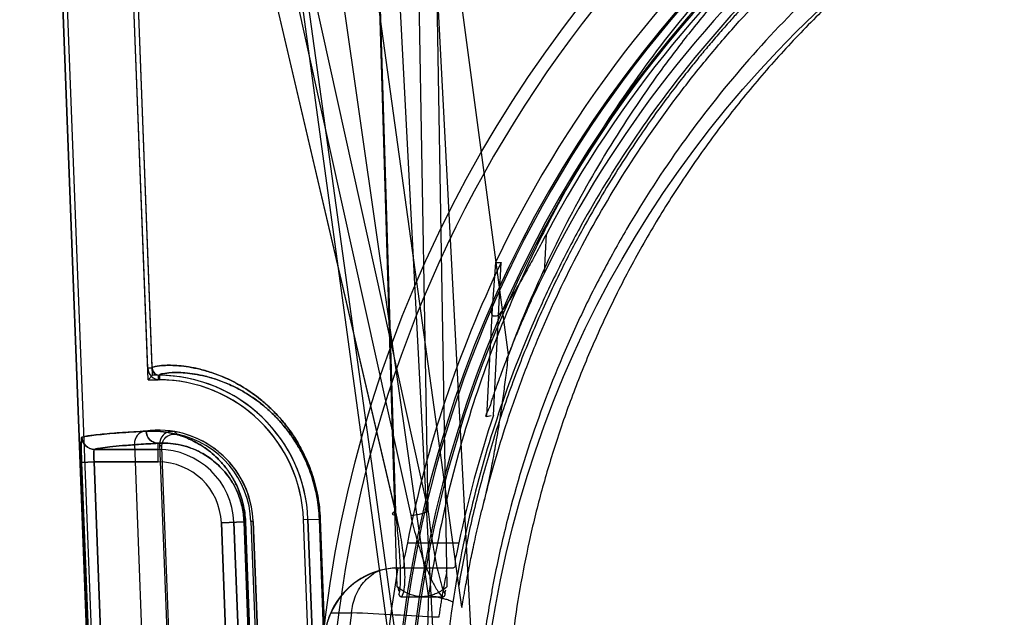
# Model space of a CAD drawing. Header units: millimetres. Extents: x 0 to 297, y 0 to 210.
# Tile 404 of 438: x 242.043 to 242.277, y 159.071 to 159.213. Entities that reach past the tile are written whole.
import ezdxf

# ---------------------------------------------------------------- set-up
doc = ezdxf.new("R2010")
doc.units = ezdxf.units.MM
doc.header["$LTSCALE"] = 16.335
doc.layers.get('0').update_dxf_attribs({"linetype": 'CONTINUOUS'})
for name, color, linetype in [('AXES_REF', 7, 'CONTINUOUS'), ('INTFCLR_1', 7, 'CONTINUOUS'), ('INTFCLR_144815', 7, 'CONTINUOUS'), ('INTFCLR_72935', 7, 'CONTINUOUS')]:
    doc.layers.add(name, color=color, linetype=linetype)

msp = doc.modelspace()

# ---------------------------------------------------------------- linework, layer by layer
at = {"color": 7, "linetype": 'Continuous'}
for radius in [5.8174969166, 5.817, 5.7797484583]:
    msp.add_circle((241.4979109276, 154.8339782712), radius, dxfattribs=at)
msp.add_arc((241.4979109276, 154.8339782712), 5.76, 278.2771290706, 261.7228709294, dxfattribs=at)
at = {"layer": 'AXES_REF', "color": 7, "linetype": 'Continuous'}
msp.add_arc((241.4979109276, 154.8339782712), 5.892, 113.0826660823, 66.91733391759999, dxfattribs=at)
at = {"layer": 'AXES_REF', "color": 9, "linetype": 'Continuous'}
msp.add_arc((241.4979109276, 154.8339782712), 5.3067073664, 94.4118118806, 85.5881881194, dxfattribs=at)
at = {"layer": 'INTFCLR_1', "color": 6, "linetype": 'Continuous'}
for p, q in [((242.0733911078, 159.1304011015), (242.0649273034, 159.3519326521)), ((242.0744482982, 159.1304414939), (242.06598386, 159.3519896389)), ((242.0480076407, 159.351023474), (242.0791474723, 158.5359697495)), ((242.0490642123, 159.3510800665), (242.0802054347, 158.5359899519)), ((242.0701935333, 159.1123584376), (242.0771869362, 158.9293131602)), ((242.0984657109, 159.0938874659), (242.1039673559, 158.9498874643)), ((242.1159586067, 158.9503456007), (242.1104569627, 159.0943456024)), ((242.1170165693, 158.9503657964), (242.1115149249, 159.0943657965))]:
    msp.add_line(p, q, dxfattribs=at)
at = {"layer": 'INTFCLR_1', "color": 9, "linetype": 'Continuous'}
for p, q in [((242.0744482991, 159.1304414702), (242.0733911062, 159.1304011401)), ((242.0762167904, 159.1276521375), (242.0762280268, 159.1287100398)), ((242.0758516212, 159.1080753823), (242.0758516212, 159.1125277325)), ((242.0758516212, 159.1110749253), (242.0606869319, 159.1110749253)), ((242.0576185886, 159.1079608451), (242.0606136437, 159.1080753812)), ((242.0576185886, 159.1079608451), (242.0642767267, 158.9338570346)), ((242.0606136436, 159.1080753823), (242.0758516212, 159.1080753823)), ((242.0606136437, 159.1080753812), (242.0672716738, 158.9339715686)), ((242.0908925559, 159.0935981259), (242.0963047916, 159.0938049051)), ((242.0963942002, 158.9495981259), (242.0908925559, 159.0935981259)), ((242.0993915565, 158.9497126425), (242.0938899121, 159.0937126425)), ((242.0966345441, 159.0938048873), (242.0963047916, 159.0938049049)), ((242.0963047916, 159.0938049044), (242.1017823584, 158.9498039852)), ((242.1021171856, 158.9498039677), (242.0966345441, 159.093804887)), ((242.1104569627, 159.094345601), (242.1142200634, 159.0944893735)), ((242.1142200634, 159.0944893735), (242.1196970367, 158.9504884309)), ((242.1142200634, 159.0944893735), (242.1144275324, 159.0944893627)), ((242.1199078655, 158.9504884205), (242.1144275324, 159.0944893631))]:
    msp.add_line(p, q, dxfattribs=at)
msp.add_circle((242.4100786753, 159.0279782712), 0.258, dxfattribs=at)
at = {"layer": 'INTFCLR_1', "color": 6, "linetype": 'Continuous'}
for centre, radius, start, end in [((242.0762471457, 159.1305100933), 0.0028581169, 182.1854536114, 269.3914573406), ((242.0762471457, 159.1305100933), 0.001800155, 182.184680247, 269.3914656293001), ((242.0758516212, 159.093023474), 0.03568855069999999, 2.1879705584, 89.39575729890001), ((242.0758516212, 159.093023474), 0.0346305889, 2.1879728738, 89.39582255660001), ((242.0731913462, 159.1124729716), 0.003, 97.78850620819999, 182.1879698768), ((242.0758516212, 159.093023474), 0.0226305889, 2.1879704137, 97.78850629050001)]:
    msp.add_arc(centre, radius, start, end, dxfattribs=at)
at = {"layer": 'INTFCLR_1', "color": 9, "linetype": 'Continuous'}
for radius, start, end in [(0.0180514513, 2.1879705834, 89.99999998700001), (0.0150519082, 2.1879702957, 89.99999993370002)]:
    msp.add_arc((242.0758516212, 159.093023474), radius, start, end, dxfattribs=at)
for points, knots in [([(242.5220400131, 159.2663580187), (242.520106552, 159.2672993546), (242.516201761, 159.2691402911), (242.5082805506, 159.2726337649), (242.4941072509, 159.2782520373), (242.4773607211, 159.2834483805), (242.4623493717, 159.2868627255), (242.4547050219, 159.2882900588), (242.4502888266, 159.2890249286), (242.439231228, 159.2907153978), (242.42029228, 159.2924732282), (242.3979143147, 159.2921910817), (242.383447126, 159.2908648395), (242.3767676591, 159.2900298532), (242.372319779, 159.2894139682), (242.3602781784, 159.287503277), (242.3409614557, 159.2831355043), (242.3222653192, 159.2768311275), (242.311205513, 159.27230123), (242.3072270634, 159.2705828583), (242.3013386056, 159.2679506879), (242.2889499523, 159.2619409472), (242.270800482, 159.2514158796), (242.2538923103, 159.2392886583), (242.2435816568, 159.230715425), (242.2389563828, 159.2266320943), (242.2359105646, 159.2238783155), (242.2277523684, 159.2162357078), (242.2152114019, 159.2030329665), (242.2002165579, 159.1840059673), (242.1892148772, 159.1670596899), (242.1823165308, 159.1546398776), (242.1785827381, 159.1473311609), (242.1731838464, 159.1361262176), (242.1659941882, 159.1186582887), (242.1598169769, 159.098402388), (242.1567191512, 159.084810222), (242.1554564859, 159.0783687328), (242.1546570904, 159.0740050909), (242.1526679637, 159.0618763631), (242.1510944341, 159.0461969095), (242.1507057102, 159.030399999), (242.150813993, 159.0224073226), (242.1509648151, 159.0178101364), (242.1514851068, 159.0064207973), (242.1530027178, 158.9917196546), (242.155821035, 158.9761295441), (242.1575100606, 158.9684505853), (242.1585552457, 158.9640913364), (242.1601900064, 158.9576311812), (242.1629129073, 158.9481218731), (242.1684840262, 158.9317498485), (242.175151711, 158.91598898), (242.1819022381, 158.9027653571), (242.1859936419, 158.8954106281), (242.1923142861, 158.8846571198), (242.2026658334, 158.8691983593), (242.2183062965, 158.8500045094), (242.2313332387, 158.8367771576), (242.240551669, 158.8284658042), (242.2468696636, 158.8230378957), (242.2583004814, 158.8139109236), (242.2756996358, 158.8019718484), (242.2905352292, 158.7938051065), (242.2982005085, 158.7900692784)], [0, 0, 0, 0, 0.0078493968, 0.0157556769, 0.0315973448, 0.06348082, 0.0796255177, 0.0877696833, 0.09186257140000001, 0.09596636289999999, 0.128600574, 0.1611442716, 0.177500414, 0.1816059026, 0.1857145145, 0.1938901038, 0.2261064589, 0.2578609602, 0.2657731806, 0.2697286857, 0.2736790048, 0.2893160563, 0.3199691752, 0.350131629, 0.3651446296, 0.3688979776, 0.3726519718, 0.3801321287, 0.4097003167, 0.4390100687, 0.4684423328, 0.4833358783, 0.4908515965, 0.498396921, 0.52873346, 0.5596898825, 0.5755734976, 0.5795998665, 0.5836492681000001, 0.5917658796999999, 0.6244614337, 0.6410489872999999, 0.6494251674, 0.6536350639, 0.6578378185, 0.6910418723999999, 0.7074624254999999, 0.7156483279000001, 0.7197377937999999, 0.7238248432, 0.7399718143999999, 0.7558251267, 0.7869322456, 0.802323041, 0.8100025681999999, 0.8176490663, 0.8478512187, 0.8777971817, 0.9079026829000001, 0.9155006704, 0.9231007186, 0.93830313, 0.9688745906, 1, 1, 1, 1]), ([(242.1144275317, 159.0944893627), (242.1143573, 159.0963347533), (242.1139632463, 159.0999125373), (242.112876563, 159.1041845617), (242.1117468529, 159.1072983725), (242.1105659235, 159.110022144), (242.109235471, 159.1124980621), (242.1077965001, 159.1147299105), (242.1064016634, 159.1166763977), (242.1046291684, 159.1188237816), (242.1024529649, 159.1210457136), (242.0997176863, 159.1234363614), (242.0964201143, 159.1257691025), (242.0931246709, 159.1275365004), (242.0906709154, 159.1285976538), (242.0884977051, 159.1294087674), (242.0864253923, 159.130021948), (242.0844681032, 159.1304612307), (242.0827765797, 159.1307687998), (242.0808965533, 159.1310031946), (242.0789127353, 159.1311084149), (242.0770420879, 159.1310840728), (242.0755877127, 159.1309222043), (242.0747197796, 159.130706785), (242.0744451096, 159.1305245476), (242.0744482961, 159.1304415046)], [0, 0, 0, 0, 0.0914600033, 0.1775485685, 0.2176340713, 0.2554117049, 0.3245070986, 0.3565121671, 0.3868849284, 0.4430625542, 0.4942160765, 0.5407449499, 0.622837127, 0.6936370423, 0.7255204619, 0.7551831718, 0.8084811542, 0.8323748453, 0.8545106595, 0.8935971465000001, 0.9261834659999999, 0.9525880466, 0.9869372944, 0.9958842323, 1, 1, 1, 1]), ([(242.1142200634, 159.0944893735), (242.1141530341, 159.0962520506), (242.1138660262, 159.0988637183), (242.1131333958, 159.1022110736), (242.1124539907, 159.1045498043), (242.1116680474, 159.1067235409), (242.1105443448, 159.1093241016), (242.1092783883, 159.1116879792), (242.1079090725, 159.1138186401), (242.1065822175, 159.1156760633), (242.1048963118, 159.1177246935), (242.1028263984, 159.1198438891), (242.1002256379, 159.1221224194), (242.0970908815, 159.1243441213), (242.0939577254, 159.1260254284), (242.0916257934, 159.1270330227), (242.0895606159, 159.1278019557), (242.0864718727, 159.1287123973), (242.0832071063, 159.129256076), (242.0804820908, 159.1293913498), (242.0786138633, 159.1293568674), (242.0774944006, 159.1291864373), (242.0762179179, 159.128955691), (242.0762280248, 159.1287100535)], [0, 0, 0, 0, 0.0917842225, 0.1360970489, 0.1782041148, 0.2184084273, 0.2562887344, 0.3255446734, 0.3576106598, 0.3880326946, 0.4442782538, 0.4954661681, 0.5420028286, 0.6240531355, 0.6947612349, 0.7265873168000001, 0.7561881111, 0.8093550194, 0.8941409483, 0.9266188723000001, 0.9529352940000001, 0.9872078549, 1, 1, 1, 1]), ([(242.0966345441, 159.0938048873), (242.0966072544, 159.0945216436), (242.0964855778, 159.0959341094), (242.0961127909, 159.0979778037), (242.0955832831, 159.0998837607), (242.094937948, 159.1016181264), (242.0942109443, 159.1031806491), (242.0934286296, 159.1045824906), (242.0926084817, 159.1058401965), (242.091515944, 159.1073006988), (242.0901119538, 159.1088685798), (242.0883651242, 159.110437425), (242.0866332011, 159.1117072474), (242.0844427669, 159.1130251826), (242.0817740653, 159.1142130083), (242.0786564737, 159.1150688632), (242.0757466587, 159.1154526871), (242.0738798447, 159.1154623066), (242.0729897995, 159.1154127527)], [0, 0, 0, 0, 0.0603917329, 0.1191479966, 0.1746695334, 0.2267256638, 0.2747796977, 0.319630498, 0.3617782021, 0.4011015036, 0.4731155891, 0.5385576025, 0.5984479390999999, 0.6536487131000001, 0.7535648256, 0.8432655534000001, 0.9249457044, 1, 1, 1, 1]), ([(242.0729897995, 159.1154127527), (242.0730179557, 159.1146718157), (242.0736278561, 159.1131718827), (242.0751327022, 159.1125265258), (242.0758516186, 159.1125223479)], [0, 0, 0, 0, 0.5077181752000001, 1, 1, 1, 1]), ([(242.05769415, 159.1139599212), (242.0576472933, 159.1139462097), (242.0576202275, 159.1137324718), (242.0575363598, 159.1131959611), (242.0575363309, 159.1121168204), (242.0575376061, 159.1103043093), (242.0575829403, 159.1088930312), (242.0576185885, 159.107960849)], [0, 0, 0, 0, 0.024337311, 0.08368444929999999, 0.3011463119, 0.5349725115, 1, 1, 1, 1]), ([(242.060686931, 159.1110776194), (242.0599415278, 159.11107874), (242.0583908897, 159.1116877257), (242.0577260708, 159.1132134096), (242.05769415, 159.1139599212)], [0, 0, 0, 0, 0.499400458, 1, 1, 1, 1]), ([(242.0606869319, 159.1110749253), (242.0611479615, 159.1112109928), (242.0623630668, 159.111426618), (242.064591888, 159.1117077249), (242.0676320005, 159.1119873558), (242.0714741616, 159.1122700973), (242.0743038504, 159.1124408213), (242.0758516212, 159.1125277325)], [0, 0, 0, 0, 0.0945749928, 0.2419709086, 0.4422842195, 0.6949987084, 1, 1, 1, 1]), ([(242.0963047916, 159.0938049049), (242.0962810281, 159.09443002), (242.0961752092, 159.0956617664), (242.0958511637, 159.0974438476), (242.0953909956, 159.0991054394), (242.0948303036, 159.1006169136), (242.0941987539, 159.1019780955), (242.0933221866, 159.1035529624), (242.0921496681, 159.1052381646), (242.0906418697, 159.1069240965), (242.0891273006, 159.1082847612), (242.0876267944, 159.109383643), (242.085731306, 159.1105206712), (242.0834242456, 159.1115409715), (242.0807321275, 159.1122663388), (242.0782237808, 159.1125848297), (242.0766168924, 159.1125719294), (242.0758516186, 159.1125223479)], [0, 0, 0, 0, 0.06077119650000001, 0.119883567, 0.1757202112, 0.228045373, 0.2763195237, 0.3213473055, 0.4030168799, 0.4751477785, 0.5406117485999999, 0.6004496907, 0.6555406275, 0.7551100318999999, 0.844349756, 0.9255009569, 1, 1, 1, 1]), ([(242.060686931, 159.1110776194), (242.0605981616, 159.1110645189), (242.0605605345, 159.1106407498), (242.0605135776, 159.110108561), (242.0605447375, 159.109140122), (242.0605847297, 159.1084534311), (242.0606136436, 159.1080753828)], [0, 0, 0, 0, 0.0888639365, 0.3052811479, 0.6245104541, 1, 1, 1, 1])]:
    msp.add_open_spline(points, degree=3, knots=knots, dxfattribs=at)
at = {"layer": 'INTFCLR_1', "color": 6, "linetype": 'Continuous'}
msp.add_open_spline([(242.0729894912, 159.1154127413), (242.0720231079, 159.1153589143), (242.0701574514, 159.1152498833), (242.0674432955, 159.1150727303), (242.0649207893, 159.1148835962), (242.0626241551, 159.1146872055), (242.0602370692, 159.1144197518), (242.0586088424, 159.1142274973), (242.0576944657, 159.1139599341)], degree=3, knots=[0, 0, 0, 0, 0.1888411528, 0.3646278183, 0.5306524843, 0.6824449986, 0.8141169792, 1, 1, 1, 1], dxfattribs=at)
at = {"layer": 'INTFCLR_144815', "color": 9, "linetype": 'Continuous'}
for p, q in [((242.140187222, 159.0763019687), (242.0313803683, 159.8370621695)), ((242.1363578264, 159.0380882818), (242.0818113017, 159.4333639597)), ((242.1325640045, 159.0953909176), (242.0744773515, 159.3439269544)), ((242.1323110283, 159.0963134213), (242.0746555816, 159.3430044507)), ((242.0810452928, 159.3439269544), (242.1359594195, 159.0953909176)), ((242.0855879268, 159.3430044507), (242.1400943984, 159.0963134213)), ((242.1327490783, 159.0783401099), (242.1248867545, 159.3401876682)), ((242.1249807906, 159.3401091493), (242.1323110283, 159.0963134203)), ((242.1400943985, 159.0963134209), (242.1358761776, 159.3401091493)), ((242.1400583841, 159.3401876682), (242.1446007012, 159.0783401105)), ((242.094012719, 159.3350078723), (242.134457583, 159.0383714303)), ((242.148120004, 159.0735106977), (242.1121764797, 159.3339782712)), ((242.1592442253, 159.1336046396), (242.1324465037, 159.3339782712)), ((242.1677800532, 159.1531058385), (242.1682533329, 159.1623461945)), ((242.1553351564, 159.1446830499), (242.1540160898, 159.1189294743)), ((242.1351768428, 159.0888481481), (242.1474244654, 159.0888481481)), ((242.1320055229, 159.0828481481), (242.1461357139, 159.0828481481)), ((242.1169244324, 159.0721321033), (242.1218703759, 159.0721545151))]:
    msp.add_line(p, q, dxfattribs=at)
at = {"layer": 'INTFCLR_144815', "color": 6, "linetype": 'Continuous'}
for p, q in [((242.1430787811, 159.0337405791), (242.1210550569, 159.4539782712)), ((242.1520786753, 159.0339782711), (242.1319479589, 159.4180952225)), ((242.1561218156, 159.1556095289), (242.1553340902, 159.1446708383)), ((242.1556512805, 159.1192111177), (242.1575132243, 159.1556023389)), ((242.1561218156, 159.1556095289), (242.1575137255, 159.1556023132)), ((242.1540168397, 159.1189294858), (242.1551070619, 159.1191174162)), ((242.1320055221, 159.0828481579), (242.1287736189, 159.0823019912)), ((242.1338523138, 159.0759782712), (242.1434973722, 159.0759782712))]:
    msp.add_line(p, q, dxfattribs=at)
for points in [[(242.133162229, 159.0765519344), (242.1331627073, 159.0765472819), (242.1331632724, 159.0765424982), (242.1331639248, 159.076537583), (242.1331646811, 159.07653254), (242.1331655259, 159.0765273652)], [(242.133167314, 159.0765165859), (242.1331682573, 159.0765109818), (242.1331692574, 159.0765052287), (242.1331703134, 159.0764993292), (242.1331714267, 159.0764932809), (242.1331726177, 159.0764870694), (242.133173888, 159.0764806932), (242.1331752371, 159.0764741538), (242.1331766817, 159.0764674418), (242.1331782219, 159.0764605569), (242.1331798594, 159.0764534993), (242.1331816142, 159.0764462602), (242.1331834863, 159.0764388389), (242.1331854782, 159.076431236), (242.1331876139, 159.0764234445), (242.1331898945, 159.0764154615), (242.1331923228, 159.0764072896), (242.1331949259, 159.07639893), (242.1331977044, 159.0763903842), (242.1332006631, 159.0763816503), (242.1332038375, 159.0763727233), (242.1332072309, 159.0763635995), (242.1332108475, 159.0763542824), (242.1332147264, 159.0763447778), (242.1332188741, 159.0763350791), (242.1332232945, 159.0763251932), (242.1332280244, 159.0763151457), (242.1332330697, 159.0763049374), (242.1332384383, 159.0762945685), (242.133244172, 159.0762840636), (242.1332502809, 159.0762734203), (242.1332567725, 159.0762626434), (242.1332636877, 159.0762517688), (242.1332710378, 159.0762407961), (242.1332788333, 159.0762297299), (242.1332871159, 159.0762186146), (242.1332959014, 159.0762074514), (242.1333052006, 159.0761962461), (242.1333150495, 159.0761850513), (242.1333254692, 159.0761738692), (242.1333364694, 159.0761627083), (242.1333480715, 159.0761516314), (242.1333602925, 159.0761406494), (242.1333731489, 159.0761297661), (242.1333866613, 159.0761190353), (242.1334008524, 159.0761084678), (242.1334157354, 159.0760980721), (242.1334313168, 159.0760878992), (242.1334476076, 159.0760779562), (242.133464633, 159.0760682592), (242.133482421, 159.0760588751), (242.1335010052, 159.07604981), (242.1335203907, 159.0760410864), (242.1335405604, 159.0760327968), (242.1335615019, 159.0760249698), (242.1335832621, 159.0760176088), (242.1336059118, 159.0760107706), (242.1336294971, 159.0760044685), (242.1336540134, 159.0759987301), (242.133679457, 159.0759936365), (242.1337058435, 159.0759892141), (242.1337331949, 159.0759854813), (242.133761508, 159.0759825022), (242.133790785, 159.0759803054), (242.1338210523, 159.075978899), (242.1338523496, 159.0759783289)], [(242.1434974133, 159.0759782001), (242.1435342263, 159.075978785), (242.1435698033, 159.075980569), (242.1436041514, 159.0759835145), (242.1436372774, 159.0759876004), (242.1436691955, 159.0759927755), (242.1436999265, 159.075998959), (242.143729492, 159.0760061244), (242.1437579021, 159.0760142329), (242.1437851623, 159.0760231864), (242.1438112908, 159.0760329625), (242.1438363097, 159.0760435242), (242.1438602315, 159.0760547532), (242.1438830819, 159.076066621), (242.1439048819, 159.0760791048), (242.1439256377, 159.0760920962), (242.1439453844, 159.0761055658), (242.1439641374, 159.0761195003), (242.1439818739, 159.0761338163), (242.1439986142, 159.0761485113), (242.1440143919, 159.0761635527), (242.1440292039, 159.0761788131), (242.1440430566, 159.07619428), (242.1440559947, 159.07620994), (242.1440680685, 159.076225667), (242.1440792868, 159.076241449), (242.1440896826, 159.0762572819), (242.1440993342, 159.0762730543), (242.1441082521, 159.0762887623), (242.1441164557, 159.0763044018), (242.1441240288, 159.0763198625), (242.1441309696, 159.0763351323), (242.1441372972, 159.076350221), (242.1441431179, 159.076365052), (242.144148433, 159.0763796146), (242.1441532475, 159.0763939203), (242.1441576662, 159.0764079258), (242.1441616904, 159.0764216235), (242.1441653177, 159.076435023), (242.1441686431, 159.0764481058), (242.144171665, 159.0764608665), (242.1441743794, 159.0764733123), (242.1441768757, 159.0764854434), (242.1441791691, 159.0764972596), (242.1441812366, 159.076508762), (242.1441831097, 159.0765199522), (242.1441847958, 159.0765308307), (242.1441862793, 159.0765413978), (242.1441875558, 159.0765516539)]]:
    msp.add_lwpolyline(points, dxfattribs=at)
at = {"layer": 'INTFCLR_144815', "color": 9, "linetype": 'Continuous'}
msp.add_circle((242.4100786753, 159.0339782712), 0.2967156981, dxfattribs=at)
for centre, radius, start, end in [((242.4100786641, 159.0340306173), 0.2937157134, 359.9897887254, 180.0102113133), ((242.4100786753, 159.0338411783), 0.2782453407, 0.0282300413, 179.971769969), ((242.4100786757, 159.0340105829), 0.2778264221, 359.9933364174, 180.0066635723), ((242.4100786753, 159.0338935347), 0.2752457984, 0.0176390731, 179.9823609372), ((242.4100786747, 159.0340629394), 0.2748268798, 359.9823484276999, 180.017651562), ((242.4097337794, 159.0344901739), 0.266777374, 171.3564389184, 180.1099446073), ((242.4100786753, 159.0339782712), 0.2907257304, 172.4544928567, 187.5455071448), ((241.9038151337, 154.6727309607), 4.4048242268, 86.89196776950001, 87.16248523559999)]:
    msp.add_arc(centre, radius, start, end, dxfattribs=at)
at = {"layer": 'INTFCLR_144815', "color": 6, "linetype": 'Continuous'}
for centre, radius, start, end in [((242.4100786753, 159.0339782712), 0.2815811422, 103.7585723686, 154.4083167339), ((242.4100786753, 159.0339782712), 0.2737842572, 106.7642464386, 152.0393380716), ((242.4100786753, 159.0339782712), 0.27, 107.0063078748, 153.8186849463), ((242.4100786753, 159.0339782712), 0.2803243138, 154.2866429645, 168.7122120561), ((242.4100786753, 159.0339782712), 0.2683243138, 161.4792174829, 168.2003023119), ((242.1333976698, 159.0648597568), 0.0179947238, 91.5089008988, 173.63513374), ((242.133409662, 159.0649134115), 0.0179962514, 104.9286134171, 156.3519452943), ((242.4100786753, 159.0339782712), 0.2814304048, 170.0000000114, 189.9999999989), ((242.133449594, 159.0648876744), 0.0180433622, 156.3279439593, 173.6159011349)]:
    msp.add_arc(centre, radius, start, end, dxfattribs=at)
at = {"layer": 'INTFCLR_144815', "color": 9, "linetype": 'Continuous'}
for points, knots in [([(242.4100786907, 159.3143366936), (242.4058458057, 159.314336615), (242.3995395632, 159.314186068), (242.3911705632, 159.313687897), (242.3788310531, 159.3126632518), (242.3605351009, 159.3100665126), (242.3366754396, 159.3044004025), (242.3173710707, 159.2979085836), (242.3042084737, 159.2924586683), (242.2967728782, 159.2890785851), (242.2857946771, 159.2837834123), (242.2698791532, 159.2749687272), (242.2498594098, 159.26142234), (242.234261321, 159.2487315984), (242.2239410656, 159.2391417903), (242.2182000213, 159.2334436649), (242.2097863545, 159.2247176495), (242.1978970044, 159.2109558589), (242.1836641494, 159.1912613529), (242.1742747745, 159.1755712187), (242.168558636, 159.1647293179), (242.1648763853, 159.157360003), (242.1588578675, 159.1442612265), (242.1514741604, 159.1249716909), (242.1446088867, 159.1010021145), (242.1414256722, 159.0846075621), (242.1401872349, 159.0763019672)], [0, 0, 0, 0, 0.0323899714, 0.0482450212, 0.0641481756, 0.1271321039, 0.1894167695, 0.2515535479, 0.2827426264, 0.2983963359, 0.3140475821, 0.3760051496, 0.4373985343, 0.4987868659, 0.5296594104, 0.5451698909, 0.5606765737, 0.6224102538, 0.6841298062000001, 0.7463992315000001, 0.762125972, 0.7779128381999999, 0.8094313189, 0.8724013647, 0.9357430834, 1, 1, 1, 1]), ([(242.4100786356, 159.3120496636), (242.4024558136, 159.3120497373), (242.3928663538, 159.3116268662), (242.3813765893, 159.3104810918), (242.373588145, 159.3095259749), (242.3639053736, 159.3080032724), (242.3543123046, 159.306047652), (242.3467127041, 159.3042295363), (242.3354950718, 159.3012786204), (242.319066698, 159.2959692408), (242.2979963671, 159.2870625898), (242.2812280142, 159.2782057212), (242.269936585, 159.2712847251), (242.2636099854, 159.2671237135), (242.2543187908, 159.2607266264), (242.2409581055, 159.2504544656), (242.2243692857, 159.2353582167), (242.2129047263, 159.2230631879), (242.2056764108, 159.2144732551), (242.2009504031, 159.2086180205), (242.1930037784, 159.1981309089), (242.1825628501, 159.1824534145), (242.1715337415, 159.1625895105), (242.1640574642, 159.1461168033), (242.1602460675, 159.1363045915), (242.1592445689, 159.1336056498)], [0, 0, 0, 0, 0.0698004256, 0.0877350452, 0.1057297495, 0.1416451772, 0.1774555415, 0.1953459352, 0.2131908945, 0.2836630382, 0.3532035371, 0.4224112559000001, 0.4570776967, 0.4744417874, 0.491743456, 0.5603667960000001, 0.6285552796, 0.6969118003, 0.7141031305, 0.7313510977, 0.7658071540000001, 0.834557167, 0.9036230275, 0.9736398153, 1, 1, 1, 1]), ([(242.6741709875, 159.0745833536), (242.6729569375, 159.0825555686), (242.6698254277, 159.0983318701), (242.6641737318, 159.1176011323), (242.6593491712, 159.1307342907), (242.6563488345, 159.1381300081), (242.6516492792, 159.1490133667), (242.6437618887, 159.1648317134), (242.6314900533, 159.1848487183), (242.6198742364, 159.2005455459), (242.6110381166, 159.2109810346), (242.6057789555, 159.2167929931), (242.5977298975, 159.2253047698), (242.5849781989, 159.2373929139), (242.5665922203, 159.2519956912), (242.5518448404, 159.2617261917), (242.5416246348, 159.2676851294), (242.5346929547, 159.2715221), (242.5223526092, 159.2778245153), (242.5040890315, 159.285662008), (242.4870457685, 159.2912312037), (242.4754371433, 159.2943134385), (242.4675928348, 159.2962066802), (242.4537937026, 159.2990423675), (242.4338558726, 159.3017440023), (242.4137526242, 159.3026307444), (242.3996578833, 159.302292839), (242.3915717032, 159.3018219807), (242.3794961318, 159.3008409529), (242.3615947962, 159.29835573), (242.3382454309, 159.2929318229), (242.3193482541, 159.2867156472), (242.306459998, 159.2814949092), (242.2991816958, 159.2782579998), (242.288444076, 159.2731908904), (242.2728789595, 159.2647582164), (242.2532883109, 159.251790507), (242.2380178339, 159.2396364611), (242.2279124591, 159.2304490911), (242.2222939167, 159.2249927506), (242.2140680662, 159.2166453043), (242.2024433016, 159.2034814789), (242.1885177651, 159.1846293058), (242.1793257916, 159.169600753), (242.1737311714, 159.1592167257), (242.1701302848, 159.1521644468), (242.1642467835, 159.1396337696), (242.1570264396, 159.1211761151), (242.1503113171, 159.0982328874), (242.1471975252, 159.0825346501), (242.1459863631, 159.0745833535)], [0, 0, 0, 0, 0.0318457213, 0.0634185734, 0.0791931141, 0.0870815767, 0.094933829, 0.1260061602, 0.1567815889, 0.1875451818, 0.2030139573, 0.210765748, 0.2184960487, 0.2492749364, 0.2800521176, 0.3111084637, 0.3189436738, 0.3267698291, 0.3423932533, 0.3736478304, 0.40514581, 0.4130942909, 0.4210773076, 0.4370099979, 0.4687094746, 0.5004174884, 0.5163608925, 0.5243692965, 0.5324013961, 0.5642032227, 0.5956284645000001, 0.6269453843, 0.6426486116, 0.6505262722, 0.6583992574, 0.6895346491, 0.72033006, 0.7510658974, 0.7665005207, 0.7742492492, 0.7819920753, 0.8127794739, 0.8435012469, 0.8744409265, 0.8822471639, 0.8900796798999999, 0.905708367, 0.9368993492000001, 0.9682376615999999, 1, 1, 1, 1]), ([(242.15337029, 159.098411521), (242.1548410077, 159.1043521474), (242.1570334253, 159.1120638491), (242.1601624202, 159.1214489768), (242.1626861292, 159.1285170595), (242.1674298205, 159.1405888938), (242.1751984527, 159.1572366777), (242.186051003, 159.1762440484), (242.1963208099, 159.1912375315), (242.2041346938, 159.2012644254), (242.2087845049, 159.206865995), (242.2159050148, 159.2150936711), (242.2272009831, 159.2268698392), (242.2435330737, 159.24131641), (242.2566766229, 159.2511379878), (242.265817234, 159.2572556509), (242.2720486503, 159.2612395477), (242.2831765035, 159.2678692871), (242.2996975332, 159.2763494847), (242.3204473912, 159.2848729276), (242.3366176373, 159.2899510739), (242.34766113, 159.292774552), (242.3551477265, 159.2945152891), (242.3645979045, 159.2963875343), (242.3741344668, 159.2978449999), (242.3818056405, 159.2987592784), (242.3932797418, 159.2998712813), (242.4105112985, 159.3005942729), (242.4334601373, 159.299554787), (242.4505408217, 159.2972800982), (242.4618393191, 159.2951426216), (242.4693263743, 159.2935556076), (242.4821771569, 159.2903903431), (242.5000524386, 159.2847444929), (242.5206869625, 159.2762419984), (242.5371473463, 159.2677768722), (242.5474560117, 159.2616262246), (242.552142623, 159.2586604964), (242.5552402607, 159.2566544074), (242.5635923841, 159.2510574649), (242.5767045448, 159.2412495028), (242.5929960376, 159.2268297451), (242.6055222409, 159.2137680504), (242.6137194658, 159.2040974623), (242.6182491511, 159.1984073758), (242.6248594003, 159.1897441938), (242.6341090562, 159.1762408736), (242.6449706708, 159.1572150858), (242.6527440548, 159.1405515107), (242.6574885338, 159.1284712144), (242.6600096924, 159.1214059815), (242.6631316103, 159.1120372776), (242.6653188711, 159.1043414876), (242.6667869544, 159.0984118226)], [0, 0, 0, 0, 0.0260933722, 0.0341459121, 0.0421792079, 0.0580898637, 0.08943313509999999, 0.1204101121, 0.1513108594, 0.1668239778, 0.1745963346, 0.1823477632, 0.2132152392, 0.244081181, 0.2752183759, 0.2830803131, 0.2909751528, 0.3067500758, 0.3382935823, 0.3700502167, 0.4022856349, 0.4104553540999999, 0.4186483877, 0.4350547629, 0.4515167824, 0.4597669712, 0.4679907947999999, 0.50066556, 0.5331935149, 0.5658225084, 0.5740275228, 0.5822189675, 0.5984510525, 0.6304407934, 0.6620376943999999, 0.6934977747, 0.7092581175, 0.7132052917, 0.7171442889, 0.7249927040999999, 0.7560706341, 0.7868683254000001, 0.8176571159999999, 0.8331371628, 0.8409068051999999, 0.8486637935, 0.8795968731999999, 0.9106030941, 0.9419732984, 0.957896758, 0.9659251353, 0.9739546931, 1, 1, 1, 1]), ([(242.1323110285, 159.09631342), (242.132016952, 159.0961692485), (242.1310515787, 159.0955122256), (242.1322264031, 159.0953872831), (242.1325640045, 159.0953909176)], [0, 0, 0, 0, 0.4924034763, 1, 1, 1, 1]), ([(242.133162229, 159.0765519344), (242.1333375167, 159.0769966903), (242.1334693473, 159.0780384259), (242.1335528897, 159.0794711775), (242.1335692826, 159.0812738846), (242.1335147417, 159.0833757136), (242.1333243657, 159.0867972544), (242.1329456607, 159.0911199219), (242.1325389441, 159.0945785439), (242.1323110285, 159.09631342)], [0, 0, 0, 0, 0.07224385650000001, 0.1560258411, 0.217793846, 0.3443796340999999, 0.4738019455, 0.7355703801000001, 1, 1, 1, 1]), ([(242.1359594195, 159.0953909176), (242.1366712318, 159.0953832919), (242.1380838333, 159.0956068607), (242.139458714, 159.0960037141), (242.1400943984, 159.0963134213)], [0, 0, 0, 0, 0.5016691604, 1, 1, 1, 1]), ([(242.1400943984, 159.0963134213), (242.1403011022, 159.0945706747), (242.1406466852, 159.0919606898), (242.1411848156, 159.0884974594), (242.1416309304, 159.0859203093), (242.1421267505, 159.0833723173), (242.1425971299, 159.081277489), (242.1430217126, 159.0796352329), (242.1434619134, 159.0781843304), (242.1438165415, 159.0771259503), (242.1441875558, 159.0765516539)], [0, 0, 0, 0, 0.2600491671, 0.3900523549, 0.5193179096, 0.6475945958, 0.7746255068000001, 0.8374976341, 0.8986873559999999, 1, 1, 1, 1]), ([(242.1338523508, 159.0759783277), (242.1341348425, 159.0764667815), (242.1343749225, 159.0774245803), (242.1345447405, 159.0787785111), (242.1346269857, 159.0804188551), (242.1345804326, 159.0825160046), (242.1343019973, 159.085929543), (242.1336740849, 159.0902424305), (242.1329638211, 159.0936715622), (242.1325639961, 159.0953909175)], [0, 0, 0, 0, 0.0860395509, 0.1466243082, 0.2088208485, 0.3360323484, 0.4662794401, 0.7308335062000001, 1, 1, 1, 1]), ([(242.1359594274, 159.0953909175), (242.1363443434, 159.0936488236), (242.1369931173, 159.091042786), (242.138007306, 159.0876035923), (242.1388560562, 159.0850346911), (242.1398071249, 159.0824913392), (242.1407104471, 159.0804052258), (242.141533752, 159.078774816), (242.1423351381, 159.0773931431), (242.1430064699, 159.0764540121), (242.1434974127, 159.0759781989)], [0, 0, 0, 0, 0.2549595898, 0.3835301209, 0.5123481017, 0.6415063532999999, 0.7714493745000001, 0.8370297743, 0.9022977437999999, 1, 1, 1, 1]), ([(242.1218703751, 159.0721545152), (242.1219319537, 159.0728346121), (242.1221558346, 159.0742122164), (242.122800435, 159.0762242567), (242.1237709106, 159.0781271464), (242.1250445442, 159.0798097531), (242.1266865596, 159.0812865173), (242.1280134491, 159.0820147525), (242.1287735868, 159.0823019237)], [0, 0, 0, 0, 0.1587862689, 0.3232324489, 0.4893702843, 0.6531213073, 0.8110563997, 1, 1, 1, 1]), ([(242.1401872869, 159.0763019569), (242.1398931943, 159.0683445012), (242.1397167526, 159.0563702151), (242.1401453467, 159.041893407), (242.1404725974, 159.0353826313), (242.1406206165, 159.032873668)], [0, 0, 0, 0, 0.5498636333, 0.8264465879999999, 1, 1, 1, 1]), ([(242.1459863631, 159.0745833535), (242.1460382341, 159.0747161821), (242.1452915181, 159.0750498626), (242.1446665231, 159.075253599), (242.1435901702, 159.0755495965), (242.142165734, 159.0758939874), (242.1409992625, 159.0761405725), (242.1401872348, 159.0763019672)], [0, 0, 0, 0, 0.0700793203, 0.2702339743, 0.4183258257, 0.5931241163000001, 1, 1, 1, 1])]:
    msp.add_open_spline(points, degree=3, knots=knots, dxfattribs=at)
at = {"layer": 'INTFCLR_144815', "color": 6, "linetype": 'Continuous'}
for points, knots in [([(242.4100786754, 159.3017547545), (242.4057672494, 159.3017547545), (242.3971513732, 159.3015446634), (242.3842507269, 159.3006000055), (242.3714129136, 159.2990282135), (242.3586285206, 159.296825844), (242.3459069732, 159.2939877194), (242.3332499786, 159.2905013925), (242.320680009, 159.2863582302), (242.3082165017, 159.2815470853), (242.2962599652, 159.2762229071), (242.2853381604, 159.2707070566), (242.2758351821, 159.2653756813), (242.2676937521, 159.2603909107), (242.2606605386, 159.2557536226), (242.2545520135, 159.2514610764), (242.2492211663, 159.2475009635), (242.2445573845, 159.2438636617), (242.2404649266, 159.2405322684), (242.2368608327, 159.2374847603), (242.2336870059, 159.2347087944), (242.2308914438, 159.2321892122), (242.228423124, 159.2299044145), (242.2262298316, 159.2278251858), (242.2242713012, 159.2259282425), (242.2225119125, 159.2241907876), (242.2209287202, 159.2225995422), (242.2194268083, 159.2210656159), (242.21788388, 159.219464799), (242.2161727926, 159.2176583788), (242.2142483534, 159.215585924), (242.212093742, 159.2132125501), (242.2097214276, 159.2105316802), (242.2072864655, 159.2077003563), (242.2048220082, 159.2047508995), (242.2023089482, 159.2016550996), (242.1995810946, 159.1981858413), (242.1965818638, 159.1942316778), (242.1932699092, 159.1896823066), (242.18962698, 159.1844359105), (242.1856384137, 159.1783688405), (242.1813123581, 159.1713569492), (242.176649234, 159.1632149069), (242.1716680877, 159.1537147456), (242.1664652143, 159.1426712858), (242.161413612, 159.1304475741), (242.1568482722, 159.1175745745), (242.1529785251, 159.104614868), (242.1498063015, 159.0916634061), (242.1481308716, 159.0829990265), (242.1474056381, 159.078687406)], [0, 0, 0, 0, 0.0345251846, 0.0689826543, 0.1035440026, 0.138054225, 0.1728250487, 0.2078784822, 0.2431411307, 0.2787664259, 0.3148172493, 0.347905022, 0.3767116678, 0.4020494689, 0.4243335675, 0.4441618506, 0.4618276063, 0.4775066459, 0.4915200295, 0.5040819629, 0.5153003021, 0.5252839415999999, 0.5342179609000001, 0.5422336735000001, 0.5494847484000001, 0.5560515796, 0.5620342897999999, 0.5674595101, 0.5732424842, 0.5798382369, 0.5873840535, 0.5958895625, 0.6055067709, 0.6160496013, 0.6257925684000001, 0.6362843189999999, 0.6479789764, 0.6611317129, 0.67602449, 0.693037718, 0.7122740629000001, 0.7341600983, 0.7590040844, 0.7873951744, 0.8200362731, 0.8567275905, 0.8932629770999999, 0.9293648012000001, 0.9649882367, 1, 1, 1, 1]), ([(242.4100786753, 159.2876985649), (242.4062534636, 159.2876985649), (242.3985940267, 159.2875232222), (242.3871111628, 159.286732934), (242.3756315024, 159.2854107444), (242.364158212, 159.2835491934), (242.3526953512, 159.2811378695), (242.3412497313, 159.2781638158), (242.3298313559, 159.274611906), (242.3184534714, 159.2704651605), (242.3071337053, 159.2657053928), (242.2958946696, 159.2603140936), (242.2847652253, 159.2542737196), (242.2737809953, 159.2475692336), (242.2629858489, 159.2401905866), (242.2524309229, 159.2321345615), (242.2421768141, 159.2234091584), (242.2322918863, 159.21403688), (242.2228501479, 159.2040580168), (242.21392739, 159.1935323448), (242.2055957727, 159.182538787), (242.1979187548, 159.1711736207), (242.1909444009, 159.1595433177), (242.1847006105, 159.1477548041), (242.1791944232, 159.1359074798), (242.1744132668, 159.124083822), (242.1703296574, 159.1123464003), (242.1669066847, 159.10073633), (242.1641032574, 159.0892749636), (242.1618786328, 159.0779675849), (242.1601954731, 159.0668061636), (242.1590219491, 159.0557718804), (242.1583334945, 159.0448438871), (242.1581857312, 159.0375882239), (242.1581886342, 159.0339782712)], [0, 0, 0, 0, 0.0288942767, 0.0578478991, 0.0869136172, 0.1161495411, 0.1456150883, 0.17536286, 0.2054436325, 0.2359079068, 0.2668019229, 0.2981636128, 0.3300272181, 0.3624129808, 0.3953267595, 0.4287535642, 0.4626639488, 0.496980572, 0.5315970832, 0.5663822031, 0.6011593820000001, 0.6357401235, 0.6699302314, 0.7035466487, 0.7364587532, 0.7685700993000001, 0.7998436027, 0.8302944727, 0.8599662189, 0.8889391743, 0.9173142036, 0.9452012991, 0.9727317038, 1, 1, 1, 1]), ([(242.1682533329, 159.1623461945), (242.1678728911, 159.1616295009), (242.1671202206, 159.1602165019), (242.1660076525, 159.1581439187), (242.1649399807, 159.1561727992), (242.163933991, 159.1543355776), (242.1630009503, 159.1526538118), (242.1621472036, 159.1511393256), (242.161375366, 159.1497955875), (242.1606839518, 159.1486193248), (242.1599180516, 159.1473462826), (242.159115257, 159.14608209), (242.15824214, 159.1447482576), (242.1573947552, 159.1437584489), (242.1567054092, 159.1426540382), (242.1549099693, 159.1428022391), (242.1552945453, 159.1441114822), (242.1553351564, 159.1446830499)], [0, 0, 0, 0, 0.094938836, 0.1873199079, 0.275232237, 0.3572281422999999, 0.4323987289, 0.5002600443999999, 0.560646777, 0.6137050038, 0.6599190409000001, 0.7344073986, 0.7892472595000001, 0.8453891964, 0.8892386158, 0.9329552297, 1, 1, 1, 1]), ([(242.1677800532, 159.1531058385), (242.1673631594, 159.1522579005), (242.1665827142, 159.1506473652), (242.165497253, 159.1483478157), (242.1645474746, 159.1462838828), (242.1636978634, 159.1443987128), (242.1628786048, 159.1425395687), (242.162071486, 159.140670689), (242.1612977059, 159.1388376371), (242.1606107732, 159.1371779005), (242.160015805, 159.1357097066), (242.1594689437, 159.1343365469), (242.1589233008, 159.1329468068), (242.1583398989, 159.1314319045), (242.1577101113, 159.1297615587), (242.1570715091, 159.1280323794), (242.156477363, 159.1263766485), (242.1559538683, 159.1249012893), (242.1555329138, 159.1236441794), (242.1550048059, 159.1222231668), (242.1549024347, 159.1210510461), (242.1533857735, 159.1188213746), (242.1540160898, 159.1189294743)], [0, 0, 0, 0, 0.076859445, 0.1455736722, 0.206840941, 0.2616669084, 0.3137711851, 0.3720999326, 0.4272566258, 0.4756159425, 0.5182130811, 0.5561164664, 0.5958441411, 0.6396599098, 0.688160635, 0.7410659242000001, 0.7895402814, 0.8314502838, 0.8677977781, 0.8992000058, 0.9479796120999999, 1, 1, 1, 1]), ([(242.1533704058, 159.0984117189), (242.1536249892, 159.0994093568), (242.1540772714, 159.1013019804), (242.1546648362, 159.1039994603), (242.1551610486, 159.1064405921), (242.1556180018, 159.1088209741), (242.156076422, 159.1113371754), (242.1565613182, 159.1141381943), (242.1570631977, 159.1172419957), (242.1575911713, 159.1206822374), (242.1581387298, 159.1245357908), (242.1587075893, 159.1288865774), (242.1590652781, 159.1319685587), (242.1592442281, 159.1336046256)], [0, 0, 0, 0, 0.0865128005, 0.1634828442, 0.2319623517, 0.2958179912, 0.3671431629, 0.4468634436, 0.5346697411, 0.6313231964, 0.7393098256, 0.8617097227, 1, 1, 1, 1]), ([(242.148120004, 159.0735106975), (242.1481778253, 159.0730916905), (242.1483959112, 159.075195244), (242.1486024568, 159.0759893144), (242.1488863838, 159.0777002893), (242.1491578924, 159.0791510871), (242.1494414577, 159.0806749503), (242.149712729, 159.0820907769), (242.1500371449, 159.083742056), (242.1504265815, 159.0856617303), (242.150889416, 159.0878620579), (242.1514251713, 159.0903073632), (242.1520245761, 159.0929274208), (242.1526750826, 159.0956481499), (242.1531342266, 159.0974862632), (242.1533704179, 159.0984117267)], [0, 0, 0, 0, 0.04985010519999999, 0.1031040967, 0.1583443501, 0.2351046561, 0.2834704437, 0.3397864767, 0.4053355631, 0.4816895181, 0.5706744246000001, 0.6703151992, 0.7767173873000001, 0.8874332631, 1, 1, 1, 1]), ([(242.1351768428, 159.0888481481), (242.1350726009, 159.088325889), (242.1348593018, 159.0873352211), (242.1346297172, 159.0858459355), (242.1341534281, 159.0846018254), (242.134533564, 159.0828481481), (242.1339406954, 159.0828481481)], [0, 0, 0, 0, 0.26078817, 0.502999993, 0.7096798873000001, 1, 1, 1, 1]), ([(242.1474244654, 159.0888481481), (242.1473152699, 159.0883254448), (242.1470926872, 159.0873341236), (242.1468499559, 159.0858440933), (242.1463624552, 159.084600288), (242.1467289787, 159.0828481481), (242.1461357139, 159.0828481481)], [0, 0, 0, 0, 0.2610259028, 0.5033508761, 0.7099977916, 1, 1, 1, 1]), ([(242.1447481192, 159.0828481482), (242.1443506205, 159.0828481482), (242.1445745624, 159.0814135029), (242.1440684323, 159.0802356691), (242.1438670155, 159.07869864), (242.1436133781, 159.0773528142), (242.1434198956, 159.0761971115), (242.1432198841, 159.0749788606), (242.1430213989, 159.0737073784), (242.1428262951, 159.0724010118), (242.1427009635, 159.0715197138), (242.1426394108, 159.0710759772)], [0, 0, 0, 0, 0.09966018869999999, 0.2181917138, 0.3758816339, 0.4670527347, 0.565111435, 0.6688194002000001, 0.7768260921, 0.8876818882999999, 1, 1, 1, 1])]:
    msp.add_open_spline(points, degree=3, knots=knots, dxfattribs=at)
at = {"layer": 'INTFCLR_144815', "color": 7, "linetype": 'Continuous'}
for points, knots in [([(242.138674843, 159.0759782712), (242.1382973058, 159.0759777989), (242.1375292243, 159.0760375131), (242.1363725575, 159.0763045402), (242.1351891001, 159.0767637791), (242.133958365, 159.077437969), (242.1331600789, 159.078016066), (242.1327490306, 159.0783401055)], [0, 0, 0, 0, 0.1742703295, 0.3539854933, 0.5461169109, 0.7583934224, 1, 1, 1, 1]), ([(242.1446006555, 159.0783401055), (242.144189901, 159.0780153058), (242.1433848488, 159.0774336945), (242.1421455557, 159.0767559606), (242.1409547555, 159.0762975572), (242.1398046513, 159.0760360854), (242.1390457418, 159.0759771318), (242.138674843, 159.0759782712)], [0, 0, 0, 0, 0.2417173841, 0.4573383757, 0.6502232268, 0.8287934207, 1, 1, 1, 1])]:
    msp.add_open_spline(points, degree=3, knots=knots, dxfattribs=at)
at = {"layer": 'INTFCLR_144815', "color": 6, "linetype": 'Continuous'}
for points in [[(242.1327490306, 159.0783401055), (242.13302527, 159.078119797), (242.1330044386, 159.0776740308), (242.1330494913, 159.077323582)], [(242.1441875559, 159.0765518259), (242.1442329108, 159.0769046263), (242.1440735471, 159.0773844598), (242.1443516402, 159.0776062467)]]:
    msp.add_open_spline(points, degree=3, dxfattribs=at)
at = {"layer": 'INTFCLR_72935', "color": 6, "linetype": 'Continuous'}
for p, q in [((242.0734960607, 159.127654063), (242.0649276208, 159.3519243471)), ((242.0745143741, 159.1287120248), (242.06598386, 159.3519896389)), ((242.0791474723, 158.5359697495), (242.0480076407, 159.351023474)), ((242.0490652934, 159.3510517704), (242.0802058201, 158.5359798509)), ((242.0745143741, 159.1287120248), (242.0734960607, 159.127654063)), ((242.0758516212, 159.1287120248), (242.0745143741, 159.1287120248)), ((242.0734960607, 159.1276540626), (242.0758516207, 159.1276540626)), ((242.0762014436, 159.1122659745), (242.0831702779, 158.9298637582)), ((242.0836696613, 158.9305424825), (242.0767511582, 159.1116273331)), ((242.0979407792, 159.0938774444), (242.1034424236, 158.9498774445)), ((242.1039673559, 158.9498874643), (242.0984657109, 159.0938874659)), ((242.1159578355, 158.9503657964), (242.1104561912, 159.0943657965)), ((242.1115149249, 159.0943657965), (242.1170165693, 158.9503657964))]:
    msp.add_line(p, q, dxfattribs=at)
at = {"layer": 'INTFCLR_72935', "color": 9, "linetype": 'Continuous'}
for p, q in [((242.0758516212, 159.1287120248), (242.0758516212, 159.1276540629)), ((242.0758516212, 159.1080753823), (242.0758516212, 159.1125277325)), ((242.0606869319, 159.1110749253), (242.0758516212, 159.1110749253)), ((242.0606136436, 159.1080753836), (242.0576185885, 159.1079608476)), ((242.0642767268, 158.9338570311), (242.0576185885, 159.1079608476)), ((242.0672716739, 158.9339715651), (242.0606136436, 159.1080753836)), ((242.0758516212, 159.1080753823), (242.0606136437, 159.1080753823)), ((242.0963047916, 159.0938049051), (242.0908925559, 159.0935981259)), ((242.0908925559, 159.0935981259), (242.0963942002, 158.9495981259)), ((242.0938899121, 159.0937126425), (242.0993915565, 158.9497126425)), ((242.1017823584, 158.9498039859), (242.0963047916, 159.0938049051)), ((242.0963047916, 159.0938049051), (242.0966345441, 159.0938048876)), ((242.0966345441, 159.0938048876), (242.1021171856, 158.9498039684)), ((242.0984657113, 159.0938874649), (242.097941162, 159.093867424)), ((242.1104569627, 159.094345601), (242.1142200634, 159.0944893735)), ((242.1196970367, 158.9504884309), (242.1142200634, 159.0944893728)), ((242.1142200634, 159.0944893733), (242.1144275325, 159.0944893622)), ((242.1144275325, 159.0944893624), (242.1199078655, 158.9504884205))]:
    msp.add_line(p, q, dxfattribs=at)
at = {"layer": 'INTFCLR_72935', "color": 6, "linetype": 'Continuous'}
for radius, start, end in [(0.03568855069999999, 2.187970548, 90.00000000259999), (0.0346305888, 2.1879728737, 90.00000080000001), (0.0226305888, 2.1879732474, 80.2208051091), (0.0221056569, 2.1879704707, 78.27170916)]:
    msp.add_arc((242.0758516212, 159.093023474), radius, start, end, dxfattribs=at)
at = {"layer": 'INTFCLR_72935', "color": 9, "linetype": 'Continuous'}
for centre, radius, start, end in [((242.0389519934, 159.0744290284), 0.05772806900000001, 44.1897534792, 45.1071898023), ((242.0389313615, 159.0796296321), 0.0495397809, 40.23312240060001, 41.207704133), ((242.0758516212, 159.093023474), 0.0180514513, 2.1879705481, 90.0000000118), ((242.0758516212, 159.093023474), 0.0150519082, 2.1879702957, 89.99999993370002)]:
    msp.add_arc(centre, radius, start, end, dxfattribs=at)
for points, knots in [([(242.0744482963, 159.130441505), (242.0744450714, 159.1305255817), (242.074724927, 159.1307088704), (242.0756006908, 159.1309245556), (242.077067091, 159.1310857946), (242.0789460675, 159.1311077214), (242.080929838, 159.1310000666), (242.083281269, 159.1307044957), (242.0854685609, 159.1302560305), (242.087400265, 159.129733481), (242.0896038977, 159.1290286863), (242.0925930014, 159.1278207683), (242.0964093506, 159.1257755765), (242.0993155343, 159.1237216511), (242.101309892, 159.1220448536), (242.1027706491, 159.1207209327), (242.1046174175, 159.1188360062), (242.1063812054, 159.1167022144), (242.1077734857, 159.1147636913), (242.1092165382, 159.1125309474), (242.1105516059, 159.1100517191), (242.1117367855, 159.107323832), (242.1125656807, 159.1050440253), (242.113282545, 159.1025892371), (242.1140548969, 159.0990774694), (242.1143571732, 159.0963380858), (242.1144275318, 159.0944893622)], [0, 0, 0, 0, 0.004166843, 0.01323266, 0.0478814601, 0.074389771, 0.1069938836, 0.1459556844, 0.1917372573, 0.2174125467, 0.245035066, 0.3062784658, 0.3767752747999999, 0.459027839, 0.4819270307, 0.5057988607, 0.5566382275, 0.6124649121, 0.6427089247, 0.6747950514, 0.7440799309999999, 0.7818305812, 0.8220218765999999, 0.8641331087, 0.9083783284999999, 1, 1, 1, 1]), ([(242.0762280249, 159.128710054), (242.0762177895, 159.1289589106), (242.0775100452, 159.1291872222), (242.0786367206, 159.1293591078), (242.0805141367, 159.1293907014), (242.082367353, 159.1292965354), (242.0846097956, 159.1290232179), (242.0866835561, 159.1286021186), (242.0885185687, 159.1281089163), (242.0906120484, 159.1274419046), (242.0934528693, 159.126295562), (242.0970807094, 159.1243502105), (242.1002183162, 159.1221286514), (242.1028205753, 159.1198493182), (242.1048851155, 159.1177363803), (242.1065627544, 159.115700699), (242.1078871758, 159.113850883), (242.1092603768, 159.1117193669), (242.1105307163, 159.1093523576), (242.1116584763, 159.1067478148), (242.1124473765, 159.1045706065), (242.113129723, 159.1022261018), (242.1138650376, 159.0988716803), (242.1141529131, 159.0962552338), (242.1142200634, 159.0944893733)], [0, 0, 0, 0, 0.012959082, 0.0475293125, 0.073948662, 0.10644388, 0.1452824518, 0.1909325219, 0.2165414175, 0.2440987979, 0.305222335, 0.3756264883, 0.4578355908, 0.5046055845, 0.5554782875, 0.611371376, 0.641663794, 0.6738102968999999, 0.7432547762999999, 0.7811073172, 0.8214170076, 0.8636615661, 0.9080549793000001, 1, 1, 1, 1]), ([(242.0729897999, 159.1154127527), (242.0738781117, 159.1154622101), (242.0757375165, 159.1154528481), (242.0786342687, 159.1150725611), (242.0817438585, 159.114223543), (242.0844161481, 159.1130393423), (242.0866163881, 159.1117188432), (242.0883566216, 159.1104445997), (242.0901069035, 159.1088737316), (242.0918395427, 159.1069399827), (242.0931865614, 159.1050121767), (242.0941969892, 159.1032084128), (242.094928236, 159.101641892), (242.0955777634, 159.0999010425), (242.0961081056, 159.0979978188), (242.0964839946, 159.0959475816), (242.096606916, 159.094530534), (242.0966345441, 159.0938048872)], [0, 0, 0, 0, 0.07491115, 0.1561199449, 0.2453271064, 0.345430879, 0.4010944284, 0.4611556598, 0.5267563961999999, 0.59876223, 0.6793164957, 0.7241863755, 0.7727217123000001, 0.8247304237, 0.8804609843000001, 0.9388567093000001, 1, 1, 1, 1]), ([(242.0758516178, 159.1125196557), (242.075132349, 159.1125238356), (242.0736285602, 159.1131727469), (242.0730179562, 159.1146718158), (242.0729897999, 159.1154127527)], [0, 0, 0, 0, 0.4924043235, 1, 1, 1, 1]), ([(242.0576185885, 159.1079608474), (242.0576038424, 159.1083464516), (242.0575778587, 159.1091045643), (242.057550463, 159.1102033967), (242.0575323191, 159.1112918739), (242.0575387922, 159.1122724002), (242.0575423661, 159.1131452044), (242.0576167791, 159.1136045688), (242.0576255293, 159.1139398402), (242.0576941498, 159.1139599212)], [0, 0, 0, 0, 0.1923988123, 0.3780628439, 0.5486260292, 0.7331187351, 0.8743091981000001, 0.9643516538, 1, 1, 1, 1]), ([(242.0576941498, 159.1139599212), (242.0577260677, 159.1132129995), (242.0583899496, 159.111685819), (242.0599416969, 159.1110792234), (242.060686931, 159.1110776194)], [0, 0, 0, 0, 0.5007929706, 1, 1, 1, 1]), ([(242.0758516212, 159.1125277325), (242.0743033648, 159.112440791), (242.0714731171, 159.1122700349), (242.0676305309, 159.1119872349), (242.0645906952, 159.1117076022), (242.0623624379, 159.1114265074), (242.0611477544, 159.1112109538), (242.0606869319, 159.1110749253)], [0, 0, 0, 0, 0.3050970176, 0.5578258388, 0.7581134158, 0.9054662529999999, 1, 1, 1, 1]), ([(242.0758516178, 159.1125196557), (242.0766153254, 159.1125692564), (242.0782157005, 159.1125789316), (242.0807128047, 159.1122658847), (242.0833978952, 159.1115465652), (242.0857083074, 159.1105301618), (242.0876120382, 159.109391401), (242.0891199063, 159.1082890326), (242.0906373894, 159.1069270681), (242.0921403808, 159.1052475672), (242.0933098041, 159.1035708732), (242.0941866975, 159.1020010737), (242.0948221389, 159.1006363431), (242.0953862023, 159.0991199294), (242.0958471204, 159.0974608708), (242.0961738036, 159.0956732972), (242.0962807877, 159.0944376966), (242.0963047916, 159.0938049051)], [0, 0, 0, 0, 0.0743534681, 0.1550331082, 0.243792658, 0.3435243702, 0.3990981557, 0.4590751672, 0.5247074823, 0.5968389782, 0.6775819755, 0.7227186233, 0.7714095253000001, 0.8236901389, 0.8797311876, 0.9384776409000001, 1, 1, 1, 1]), ([(242.0606136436, 159.1080753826), (242.0605988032, 159.1082683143), (242.0605487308, 159.1090274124), (242.0605020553, 159.1100324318), (242.0605620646, 159.1107491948), (242.0606172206, 159.1110666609), (242.060686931, 159.1110776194)], [0, 0, 0, 0, 0.1915218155, 0.760651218, 0.9301555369, 1, 1, 1, 1])]:
    msp.add_open_spline(points, degree=3, knots=knots, dxfattribs=at)
at = {"layer": 'INTFCLR_72935', "color": 6, "linetype": 'Continuous'}
msp.add_open_spline([(242.0744482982, 159.1304414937), (242.0744691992, 159.1298945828), (242.0747076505, 159.1290171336), (242.0752549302, 159.1290113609)], degree=3, dxfattribs=at)
for points, knots in [([(242.0576944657, 159.1139599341), (242.0581340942, 159.1140886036), (242.0592604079, 159.1142910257), (242.0612390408, 159.1145466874), (242.0637420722, 159.114788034), (242.0666208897, 159.1150158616), (242.0697435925, 159.1152253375), (242.0718939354, 159.115351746), (242.0729894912, 159.1154127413)], [0, 0, 0, 0, 0.08936447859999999, 0.222530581, 0.389450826, 0.5797688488, 0.7859384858, 1, 1, 1, 1]), ([(242.0796954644, 159.1153252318), (242.079221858, 159.1154068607), (242.0782183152, 159.1153344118), (242.0766823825, 159.1143907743), (242.0761715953, 159.1130472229), (242.0762014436, 159.1122659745)], [0, 0, 0, 0, 0.2757415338, 0.5514262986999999, 1, 1, 1, 1]), ([(242.0767511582, 159.1116273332), (242.076732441, 159.1121172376), (242.0769450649, 159.1131192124), (242.0781231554, 159.1145296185), (242.0795632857, 159.1148299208), (242.0803450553, 159.1146676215)], [0, 0, 0, 0, 0.2761912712, 0.5501956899, 1, 1, 1, 1])]:
    msp.add_open_spline(points, degree=3, knots=knots, dxfattribs=at)

doc.saveas('drawing.dxf')
